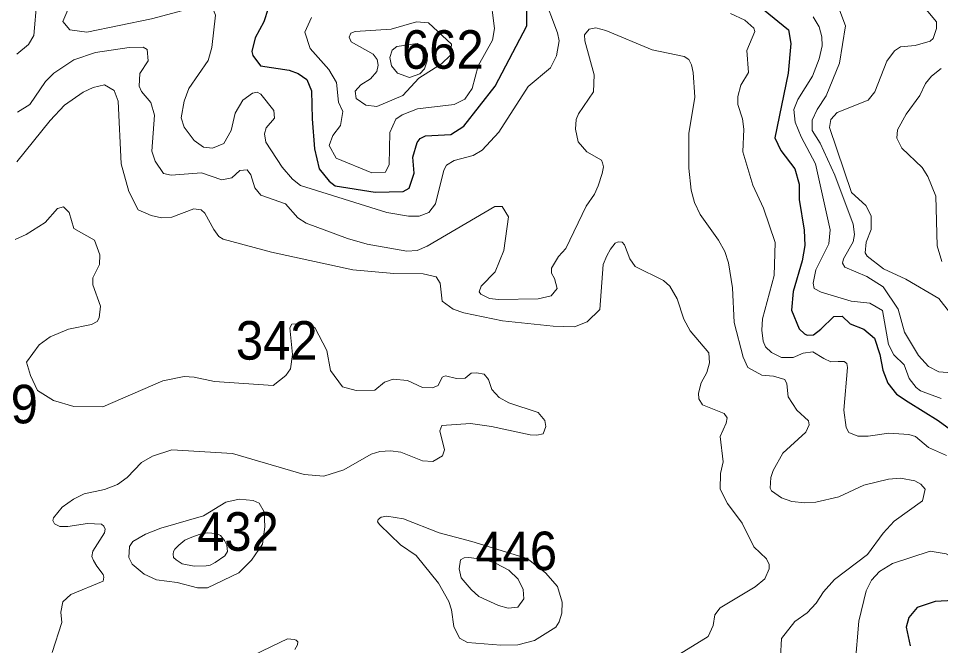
# Model space of a CAD drawing. Extents: x 499.9 to 555.3, y 9281.5 to 9336.8.
# Drawn here: x 535.43 to 539.258, y 9289.724 to 9292.325 of the extents above; entities that cross this region are included whole.
import ezdxf

# ---------------------------------------------------------------- set-up
doc = ezdxf.new("R2010")
doc.units = 0
doc.header["$LTSCALE"] = 0.064
doc.layers.add('1', color=7, linetype='Continuous', lineweight=25)
doc.layers.add('2', color=7, linetype='Continuous', lineweight=13)
doc.layers.add('21', color=7, linetype='Continuous')

msp = doc.modelspace()

# ---------------------------------------------------------------- linework, layer by layer
at = {"layer": '1'}
for points in [[(536.4671, 9292.3664), (536.4487, 9292.3115), (536.4127, 9292.2444), (536.3987, 9292.1881), (536.4026, 9292.1716), (536.4357, 9292.1284), (536.5547, 9292.1107), (536.5916, 9292.0969), (536.6279, 9292.0722), (536.647, 9292.0249), (536.6488, 9291.9093), (536.6595, 9291.7839), (536.6791, 9291.7013), (536.7201, 9291.65), (536.7448, 9291.6315), (536.9109, 9291.6043), (537.0277, 9291.6081), (537.0526, 9291.6216), (537.0729, 9291.6829), (537.0672, 9291.7505), (537.0856, 9291.8109), (537.0972, 9291.8273), (537.1194, 9291.8386), (537.2251, 9291.8436), (537.279, 9291.8779), (537.4091, 9292.0439), (537.5398, 9292.2948), (537.5408, 9292.3832)], [(538.5232, 9292.3625), (538.6265, 9292.2787), (538.6359, 9292.222), (538.6252, 9292.0988), (538.5696, 9291.8302), (538.5944, 9291.7775), (538.6521, 9291.7011), (538.671, 9291.6383), (538.6712, 9291.5746), (538.6917, 9291.4465), (538.6948, 9291.3836), (538.6835, 9291.3193), (538.6457, 9291.1926), (538.6392, 9291.1153), (538.6705, 9291.0383)], [(538.6705, 9291.0383), (538.6929, 9291.0164), (538.7034, 9291.0107), (538.7305, 9291.0121), (538.7601, 9291.0369), (538.8141, 9291.0895)], [(538.8141, 9291.0895), (538.8499, 9291.0901), (538.8826, 9291.0587), (538.9391, 9291.0361), (538.9835, 9290.9989), (539.0049, 9290.9314), (539.0178, 9290.8668), (539.0391, 9290.8119), (539.0749, 9290.7668), (539.123, 9290.7349), (539.2472, 9290.6578), (539.3191, 9290.6045)], [(539.3117, 9289.9101), (539.2346, 9289.9065), (539.1603, 9289.8818), (539.1261, 9289.84), (539.1142, 9289.7992), (539.1309, 9289.7229)]]:
    msp.add_lwpolyline(points, dxfattribs=at)
at = {"layer": '2'}
for points in [[(538.9572, 9291.9867), (538.9844, 9292.0203), (539.0346, 9292.1486), (539.0659, 9292.1904), (539.0919, 9292.208), (539.1518, 9292.2134), (539.2143, 9292.2308), (539.2267, 9292.2424), (539.2405, 9292.2838), (539.2406, 9292.3114), (539.0791, 9292.506), (539.0214, 9292.6092), (539.0039, 9292.7341), (539.0179, 9292.8153), (539.0382, 9292.8762), (539.0992, 9292.9568), (539.1669, 9292.9844), (539.2097, 9292.9899), (539.2704, 9293.0156)], [(535.4281, 9292.782), (535.5165, 9292.6849), (535.6607, 9292.5491), (535.6936, 9292.5127), (535.7001, 9292.4895), (535.6958, 9292.4745), (535.653, 9292.4042), (535.6148, 9292.3124), (535.6433, 9292.2776), (535.7148, 9292.2689), (535.9824, 9292.3237), (536.1541, 9292.3689), (536.2097, 9292.3766), (536.2368, 9292.3673), (536.2485, 9292.3385), (536.2328, 9292.205), (536.218, 9292.1515), (536.1382, 9292.0344), (536.1186, 9291.9829), (536.1059, 9291.9126), (536.1184, 9291.8739)], [(535.4244, 9292.1777), (535.4719, 9292.2178), (535.4938, 9292.2552), (535.5068, 9292.3983), (535.4678, 9292.5702), (535.4452, 9292.6062), (535.3996, 9292.6283)], [(536.6472, 9292.3291), (536.6186, 9292.2683), (536.6408, 9292.2012), (536.7192, 9292.1131), (536.7505, 9292.0603), (536.7592, 9291.9785), (536.7769, 9291.9391), (536.7677, 9291.881), (536.7347, 9291.8394), (536.7203, 9291.7982), (536.7487, 9291.7451), (536.8974, 9291.6849), (536.9541, 9291.6874), (536.9697, 9291.7188), (536.9715, 9291.8516), (536.9974, 9291.9076), (537.0231, 9291.9259), (537.086, 9291.9501), (537.2393, 9291.9684), (537.2833, 9291.99), (537.3138, 9292.0341), (537.3387, 9292.129), (537.3985, 9292.2358), (537.4061, 9292.2838), (537.3702, 9292.5669)], [(536.3138, 9291.8612), (536.3304, 9291.9318), (536.3623, 9291.9866), (536.4012, 9292.0151), (536.4211, 9292.0193), (536.4365, 9292.0119), (536.4907, 9291.9437), (536.4931, 9291.9115), (536.4592, 9291.8721), (536.4522, 9291.8462), (536.4566, 9291.8118), (536.5251, 9291.709), (536.5681, 9291.6581), (536.6009, 9291.6324), (536.9594, 9291.5204), (537.0491, 9291.5049), (537.0936, 9291.5047), (537.1335, 9291.5208), (537.162, 9291.5556), (537.1957, 9291.6959), (537.2066, 9291.7172), (537.2394, 9291.7355), (537.3182, 9291.7562), (537.3554, 9291.7789), (537.4238, 9291.8538), (537.5459, 9292.0425), (537.639, 9292.1207), (537.6635, 9292.17), (537.6746, 9292.2329), (537.6681, 9292.2662), (537.608, 9292.4253)], [(538.3853, 9292.346), (538.4457, 9292.3189), (538.4825, 9292.285), (538.4874, 9292.2706), (538.4533, 9292.1921), (538.4608, 9292.1017), (538.429, 9292.0481), (538.4167, 9292.002), (538.4165, 9291.9678), (538.4353, 9291.9096), (538.4416, 9291.8661), (538.4365, 9291.7719), (538.4788, 9291.6344), (538.5233, 9291.5389), (538.5708, 9291.3956), (538.5674, 9291.2588), (538.5182, 9291.0794), (538.5154, 9291.0317), (538.5214, 9290.9865), (538.5309, 9290.9627), (538.5557, 9290.9393), (538.598, 9290.9192), (538.6456, 9290.9192), (538.6878, 9290.9365), (538.7276, 9290.9425), (538.7738, 9290.9141), (538.8016, 9290.9002), (538.8326, 9290.9017), (538.8576, 9290.9022), (538.8683, 9290.8938), (538.8714, 9290.8778), (538.8561, 9290.7001), (538.8664, 9290.6289), (538.8764, 9290.6079), (538.9149, 9290.5927), (538.9576, 9290.5927), (539.0435, 9290.6053), (539.1263, 9290.599), (539.1538, 9290.5905), (539.2082, 9290.5447), (539.2823, 9290.5116)], [(538.7283, 9292.3321), (538.7539, 9292.2902), (538.7649, 9292.2494), (538.7664, 9292.2114), (538.7544, 9292.158), (538.726, 9292.0856), (538.6655, 9291.9891), (538.6486, 9291.9479), (538.6545, 9291.8956), (538.6796, 9291.8344), (538.7385, 9291.7224), (538.7995, 9291.4479), (538.7935, 9291.3901), (538.7397, 9291.2818), (538.7286, 9291.2278), (538.7324, 9291.2051), (538.7627, 9291.1892), (538.887, 9291.1522), (538.9646, 9291.1445), (539.0167, 9291.1138), (539.0421, 9290.9721), (539.0643, 9290.9297), (539.1072, 9290.8879), (539.1271, 9290.831), (539.1558, 9290.7944), (539.1748, 9290.7802), (539.2607, 9290.7482)], [(539.3411, 9290.8519), (539.2498, 9290.8589), (539.2069, 9290.8814), (539.1658, 9290.9269), (539.1076, 9291.0232), (539.0816, 9291.1194), (539.0192, 9291.2117), (538.9512, 9291.2546), (538.8605, 9291.2938), (538.8513, 9291.3099), (538.8548, 9291.3282), (538.8948, 9291.3981), (538.9007, 9291.4287), (538.8948, 9291.4714), (538.8186, 9291.6757), (538.7581, 9291.8082), (538.7253, 9291.8601), (538.7245, 9291.9031), (538.7451, 9291.9472), (538.7831, 9292.0045), (538.8386, 9292.1398), (538.8635, 9292.2941), (538.8397, 9292.3576)], [(538.8358, 9290.341), (538.7403, 9290.3189), (538.6942, 9290.3158), (538.6397, 9290.321), (538.5973, 9290.3369), (538.5564, 9290.3659), (538.5503, 9290.377), (538.5532, 9290.4205), (538.5629, 9290.4493), (538.6033, 9290.5216), (538.6979, 9290.6087), (538.7121, 9290.6388), (538.7097, 9290.6556), (538.6611, 9290.7), (538.6257, 9290.7559), (538.6201, 9290.8099), (538.6108, 9290.8274), (538.5637, 9290.8407), (538.5152, 9290.8459), (538.4576, 9290.8768), (538.4385, 9290.9197), (538.4008, 9291.0646), (538.3942, 9291.2079), (538.3771, 9291.3108), (538.3619, 9291.3589), (538.3357, 9291.4057), (538.2601, 9291.5118), (538.2367, 9291.562), (538.2232, 9291.6131), (538.2128, 9291.7044), (538.2128, 9291.8484), (538.238, 9291.9988), (538.2315, 9292.1006), (538.2239, 9292.1334), (538.2132, 9292.1555), (538.193, 9292.1671), (538.0607, 9292.1951), (537.868, 9292.2761), (537.8263, 9292.2862), (537.7991, 9292.2809), (537.7801, 9292.2574), (537.7807, 9292.2331), (537.8194, 9292.0911), (537.8172, 9292.0204), (537.7553, 9291.9297), (537.745, 9291.9056), (537.7418, 9291.8661), (537.7537, 9291.8135), (537.7894, 9291.7721), (537.8505, 9291.7377), (537.8543, 9291.7265), (537.8584, 9291.7101), (537.8526, 9291.6822), (537.8371, 9291.6305), (537.8215, 9291.596), (537.7862, 9291.5459), (537.7022, 9291.3716), (537.6712, 9291.3383), (537.6435, 9291.2888), (537.6432, 9291.2691), (537.6558, 9291.246), (537.6661, 9291.2049), (537.642, 9291.1751), (537.5881, 9291.1624), (537.4233, 9291.1593), (537.3852, 9291.1636), (537.35, 9291.1808), (537.3431, 9291.1909), (537.3503, 9291.2147), (537.4088, 9291.2739), (537.4451, 9291.3628), (537.4647, 9291.5017), (537.4374, 9291.5456), (537.4075, 9291.5458), (537.1266, 9291.3801), (537.0859, 9291.3631), (537.0427, 9291.36), (536.8783, 9291.3887), (536.7963, 9291.4124), (536.6244, 9291.476), (536.5894, 9291.4984), (536.5383, 9291.5569), (536.4371, 9291.5917), (536.4118, 9291.6228), (536.3949, 9291.6764), (536.38, 9291.6968), (536.3492, 9291.6952), (536.3155, 9291.664), (536.275, 9291.6561), (536.1906, 9291.6843), (536.0649, 9291.675), (536.0321, 9291.6823), (535.9974, 9291.7339), (535.9847, 9291.7753), (535.9954, 9291.9248)], [(535.9686, 9292.1493), (535.9642, 9292.197), (535.9476, 9292.2059), (535.8904, 9292.2047), (535.7498, 9292.1843), (535.6606, 9292.1542), (535.577, 9292.0978), (535.5426, 9292.0638), (535.4777, 9291.969), (535.4269, 9291.936)], [(535.9954, 9291.9248), (535.9797, 9291.9765), (535.9412, 9292.0217), (535.9308, 9292.0451), (535.9339, 9292.0966), (535.9686, 9292.1493)], [(539.2599, 9292.1173), (539.2197, 9292.0865), (539.1949, 9292.0552), (539.1714, 9292.0059), (539.1152, 9291.9279), (539.0788, 9291.8632), (539.0758, 9291.8287), (539.0972, 9291.7879), (539.1808, 9291.7076), (539.2042, 9291.6701), (539.2374, 9291.5881), (539.244, 9291.3822), (539.263, 9291.3174)], [(535.8443, 9291.9821), (535.8282, 9292.0264), (535.7881, 9292.0503), (535.7401, 9292.0395), (535.6987, 9292.0191), (535.6217, 9291.9661)], [(538.9472, 9291.5492), (538.8885, 9291.6033), (538.7964, 9291.8725), (538.8023, 9291.9063), (538.8283, 9291.9353), (538.9572, 9291.9867)], [(535.6217, 9291.9661), (535.5622, 9291.9018), (535.4234, 9291.73)], [(538.174, 9289.6882), (538.2931, 9289.7615), (538.3144, 9289.8064), (538.3205, 9289.8505), (538.3428, 9289.8807), (538.4887, 9289.9672), (538.528, 9290.0009), (538.5462, 9290.0418), (538.5469, 9290.0596), (538.5352, 9290.0838), (538.4829, 9290.1333), (538.4339, 9290.2313), (538.3739, 9290.3135), (538.3433, 9290.3724), (538.3448, 9290.4375), (538.356, 9290.4862), (538.3433, 9290.591), (538.3679, 9290.6466), (538.3715, 9290.669), (538.3598, 9290.6867), (538.2692, 9290.7229), (538.2538, 9290.7479), (538.2528, 9290.7701), (538.2635, 9290.8131), (538.2877, 9290.856), (538.2985, 9290.8966), (538.2964, 9290.9386), (538.2181, 9291.0289), (538.1921, 9291.0781), (538.1645, 9291.1615), (538.1334, 9291.2144), (538.1076, 9291.2381), (537.9901, 9291.2964), (537.9684, 9291.3285), (537.9454, 9291.3864), (537.9356, 9291.3969), (537.9198, 9291.3983), (537.9073, 9291.3936), (537.8882, 9291.368), (537.8728, 9291.3401), (537.8566, 9291.3048), (537.8435, 9291.1185), (537.7907, 9291.0662), (537.7384, 9291.0465), (537.6502, 9291.0482), (537.4401, 9291.0714), (537.2794, 9291.1038), (537.2349, 9291.1199), (537.1884, 9291.1525), (537.1812, 9291.2269), (537.1648, 9291.2537), (537.1106, 9291.2658), (536.988, 9291.2674), (536.8185, 9291.2824), (536.4811, 9291.3551), (536.2807, 9291.4093), (536.2616, 9291.4205), (536.2412, 9291.4493), (536.2045, 9291.5182), (536.1889, 9291.5315), (536.1581, 9291.5353), (536.0673, 9291.5016), (536.0245, 9291.4984), (535.9814, 9291.5079), (535.9279, 9291.5315), (535.8888, 9291.6072), (535.8572, 9291.7219), (535.8443, 9291.9821)], [(536.1184, 9291.8739), (536.1592, 9291.8189), (536.1979, 9291.7913), (536.2359, 9291.7867), (536.2829, 9291.8068), (536.3138, 9291.8612)], [(536.8943, 9290.5174), (536.9307, 9290.5289), (536.9745, 9290.532), (537.0172, 9290.526), (537.1075, 9290.4895), (537.151, 9290.4869), (537.1904, 9290.5112), (537.1983, 9290.5354), (537.1787, 9290.6142), (537.1877, 9290.6361), (537.3073, 9290.6449), (537.3938, 9290.633), (537.5546, 9290.5975), (537.5818, 9290.5963), (537.6087, 9290.6022), (537.6189, 9290.6324), (537.6155, 9290.657), (537.5871, 9290.6912), (537.4655, 9290.731), (537.426, 9290.7521), (537.395, 9290.7854), (537.3813, 9290.827), (537.3629, 9290.85), (537.3317, 9290.8548), (537.3089, 9290.8533), (537.2846, 9290.8329), (537.2488, 9290.831), (537.2026, 9290.8432), (537.1885, 9290.8375), (537.1725, 9290.8028), (537.1484, 9290.7933), (537.1071, 9290.7942), (537.0445, 9290.8232), (536.9857, 9290.8283), (536.9497, 9290.8157), (536.909, 9290.7835), (536.832, 9290.7821), (536.7752, 9290.7974), (536.7252, 9290.8642), (536.7099, 9290.9482), (536.6604, 9291.0427), (536.6184, 9291.0618), (536.5645, 9291.0574), (536.5564, 9291.042), (536.5685, 9290.9306), (536.5601, 9290.8721), (536.5402, 9290.8445), (536.4874, 9290.803), (536.2442, 9290.8186), (536.1604, 9290.8375), (536.1182, 9290.8393), (536.0292, 9290.8218), (535.7808, 9290.7138), (535.66, 9290.7148), (535.5756, 9290.74), (535.5095, 9290.7817), (535.4807, 9290.8439), (535.4645, 9290.8998), (535.5167, 9290.9713), (535.5621, 9291.0043), (535.6385, 9291.0364), (535.7331, 9291.0559), (535.7565, 9291.0674), (535.7649, 9291.0837), (535.771, 9291.1313), (535.7398, 9291.2206), (535.7395, 9291.2499), (535.7664, 9291.3043), (535.768, 9291.3446), (535.7455, 9291.4057), (535.6605, 9291.4533), (535.6405, 9291.5204), (535.6169, 9291.5439), (535.5927, 9291.5373), (535.5413, 9291.4788), (535.4625, 9291.4292), (535.4172, 9291.4089)], [(539.2949, 9291.1066), (539.2503, 9291.1639), (539.1135, 9291.2435), (539.0206, 9291.287), (538.9526, 9291.3388), (538.9451, 9291.3527), (538.9487, 9291.3979), (538.9702, 9291.4496), (538.9702, 9291.5065), (538.9472, 9291.5492)], [(535.571, 9289.695), (535.61, 9289.819), (535.6059, 9289.8621), (535.615, 9289.9054), (535.6482, 9289.9349), (535.7819, 9289.9914), (535.7851, 9290.0068), (535.782, 9290.0179), (535.7556, 9290.0532), (535.7418, 9290.0761), (535.7349, 9290.0934), (535.7395, 9290.1152), (535.7876, 9290.1913), (535.7901, 9290.2068), (535.7851, 9290.2189), (535.7751, 9290.2267), (535.7164, 9290.2296), (535.6352, 9290.2172), (535.6016, 9290.2171), (535.5803, 9290.229), (535.5731, 9290.2422), (535.5764, 9290.2535), (535.6117, 9290.2976), (535.6592, 9290.3311), (535.7036, 9290.3524), (535.7872, 9290.3715), (535.8416, 9290.3916), (535.882, 9290.4204), (535.9408, 9290.4832), (535.9862, 9290.5088), (536.0674, 9290.5352)], [(536.0674, 9290.5352), (536.3195, 9290.5208), (536.6156, 9290.4333), (536.6975, 9290.4257), (536.781, 9290.4529), (536.8943, 9290.5174)], [(539.1755, 9290.3935), (539.1509, 9290.4065), (539.0912, 9290.4174), (539.0411, 9290.4144), (538.9386, 9290.3889), (538.8358, 9290.341)], [(538.5931, 9289.6751), (538.598, 9289.7522), (538.653, 9289.8232), (538.7045, 9289.859), (538.7414, 9289.8988), (538.7714, 9289.9464), (538.817, 9289.9983), (538.9544, 9290.1009), (539.0197, 9290.19), (539.0652, 9290.24), (539.1823, 9290.3243), (539.1943, 9290.3729), (539.1755, 9290.3935)], [(539.3913, 9290.107), (539.3436, 9290.085), (539.3174, 9290.0837), (539.2814, 9290.1041), (539.2145, 9290.1151), (539.0587, 9290.0639), (539.004, 9290.0306), (538.9716, 9289.9943), (538.9494, 9289.9505), (538.9179, 9289.8247), (538.9034, 9289.6449)], [(536.5775, 9289.7074), (536.5881, 9289.7269), (536.5897, 9289.7392), (536.583, 9289.7464), (536.5747, 9289.7491), (536.547, 9289.751), (536.5155, 9289.7358), (536.0355, 9289.5056)]]:
    msp.add_lwpolyline(points, dxfattribs=at)
for points in [[(537.0254, 9292.0062), (537.0926, 9292.0774), (537.1857, 9292.1377), (537.2233, 9292.1724), (537.2283, 9292.2181), (537.133, 9292.307), (537.082, 9292.3112), (536.9774, 9292.2812), (536.8274, 9292.2717), (536.8097, 9292.264), (536.8024, 9292.2477), (536.8112, 9292.2284), (536.9026, 9292.177), (536.919, 9292.1545), (536.9235, 9292.1312), (536.9175, 9292.105), (536.8918, 9292.0747), (536.8521, 9292.0504), (536.8286, 9292.0231), (536.8323, 9291.9939), (536.872, 9291.965), (536.9175, 9291.9598)], [(537.0004, 9292.2093), (536.9815, 9292.1945), (536.9725, 9292.164), (536.9785, 9292.1288), (537.0032, 9292.0981), (537.0534, 9292.0809), (537.0966, 9292.0952), (537.1153, 9292.1159), (537.127, 9292.1496), (537.1284, 9292.1767), (537.1179, 9292.2021), (537.0856, 9292.2215)], [(536.3453, 9290.0258), (536.3979, 9290.0785), (536.4428, 9290.1445), (536.4525, 9290.2166), (536.4505, 9290.2789), (536.4301, 9290.3148), (536.4053, 9290.325), (536.3467, 9290.3315), (536.2917, 9290.3178), (536.1987, 9290.2614), (536.0211, 9290.2111), (535.9582, 9290.1855), (535.9056, 9290.1552), (535.8909, 9290.1341), (535.8891, 9290.0895), (535.9023, 9290.0607), (535.9519, 9290.0197), (536.0029, 9289.9961), (536.0896, 9289.9846), (536.174, 9289.9627), (536.2157, 9289.9624)], [(537.6681, 9289.9681), (537.6183, 9290.0255), (537.5414, 9290.0849), (537.3125, 9290.1554), (537.1762, 9290.1907), (537.0279, 9290.2489), (536.9587, 9290.2598), (536.9356, 9290.2567), (536.9239, 9290.2464), (536.9212, 9290.2374), (536.9297, 9290.2238), (537.0165, 9290.1418), (537.0814, 9290.0971), (537.1739, 9289.9824), (537.2164, 9289.9067), (537.2273, 9289.8723), (537.2368, 9289.8033), (537.2614, 9289.7539), (537.2936, 9289.7358), (537.4321, 9289.7253), (537.5029, 9289.7269), (537.5722, 9289.7442), (537.6603, 9289.8001), (537.6748, 9289.8216), (537.6857, 9289.8582), (537.6875, 9289.9038)], [(536.0848, 9290.0795), (536.1105, 9290.0624), (536.1596, 9290.053), (536.2095, 9290.0538), (536.2267, 9290.0569), (536.247, 9290.0686), (536.2867, 9290.0959), (536.2976, 9290.1139), (536.2953, 9290.1396), (536.2852, 9290.1591), (536.2688, 9290.1801), (536.2524, 9290.1887), (536.2134, 9290.1911), (536.1846, 9290.1856), (536.1503, 9290.1731), (536.1206, 9290.1606), (536.0965, 9290.1396), (536.0793, 9290.1232), (536.0738, 9290.1139), (536.0723, 9290.1029), (536.0738, 9290.0889)], [(537.5043, 9289.9995), (537.4655, 9290.0361), (537.411, 9290.0654), (537.3628, 9290.08), (537.2995, 9290.0884), (537.2797, 9290.0876), (537.2654, 9290.0798), (537.2602, 9290.0422), (537.2686, 9290.0052), (537.3095, 9289.9565), (537.3409, 9289.9275), (537.4226, 9289.8895), (537.463, 9289.8785), (537.5027, 9289.8832), (537.5277, 9289.9173), (537.5249, 9289.956)]]:
    msp.add_lwpolyline(points, close=True, dxfattribs=at)

# ---------------------------------------------------------------- texts
at = {"layer": '21', "width": 0.95}
for s, p in [('662', (537.0224, 9292.1166)), ('342', (536.3328, 9290.9098)), ('329', (535.1721, 9290.6455)), ('432', (536.1719, 9290.1168)), ('446', (537.3269, 9290.0364))]:
    msp.add_text(s, height=0.16, dxfattribs=at).set_placement(p)

doc.saveas('drawing.dxf')
